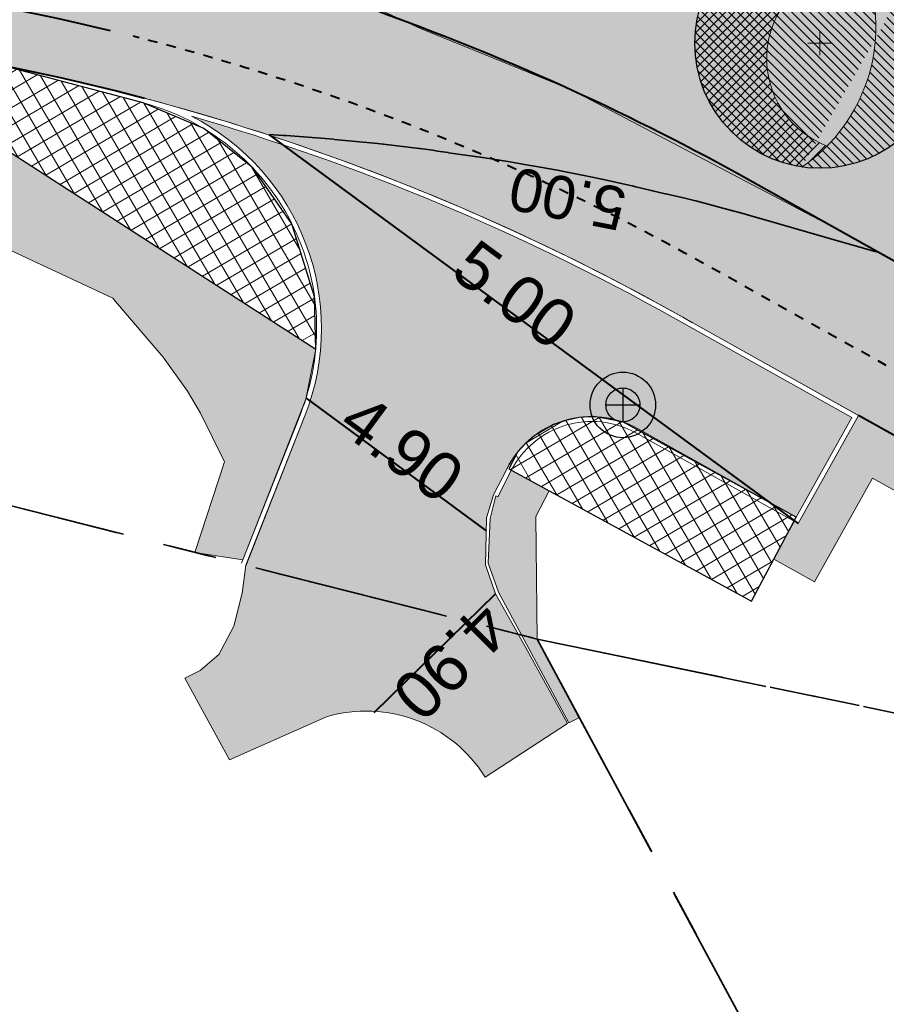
# Model space of a CAD drawing. Header units: metres. Extents: x 538891 to 1080079, y 6588829 to 13178720.
# Tile 501 of 656: x 539752 to 539770, y 6589321 to 6589342. Entities that reach past the tile are written whole.
import ezdxf

# ---------------------------------------------------------------- set-up
doc = ezdxf.new("R2010")
doc.units = ezdxf.units.M
doc.header["$LTSCALE"] = 0.4
doc.linetypes.add('#16_019061_PP_TL_liiklusskeem$0$VIA31', pattern=[1, 0.5, -0.5])
doc.linetypes.add('KATASTRIPIIR', pattern=[17.5, 10, -2.5, 2.500000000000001, -2.500000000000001])
doc.layers.add('GEO', color=7, linetype='Continuous')
doc.layers.add('KOLDE PST', color=7, linetype='Continuous')
doc.styles.add('Swis721 Lt BT', font='swissl.ttf')

# ---------------------------------------------------------------- blocks, each defined once
blk = doc.blocks.new('#9_019061_PP_TL (2D)')
at = {"linetype": 'Continuous', "lineweight": 0, "true_color": 0xffdf7f}
h = blk.add_hatch(color=41, dxfattribs=at)
edge = h.paths.add_edge_path()
edge.add_line((540093.1978481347, 6589254.743324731), (540093.146, 6589254.465))
edge.add_line((540093.146, 6589254.465), (540094.3853489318, 6589252.136326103))
edge.add_line((540094.3853489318, 6589252.136326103), (540094.986, 6589252.456))
edge.add_line((540094.986, 6589252.456), (540103.6059195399, 6589257.074582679))
edge.add_arc((540150.834169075, 6589168.929855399), 100.0000025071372, 116.44621425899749, 118.18255976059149, ccw=False)
edge.add_arc((540095.9215872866, 6589279.326861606), 23.29999999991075, 296.4462142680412, 299.24814112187)
edge.add_line((540107.3058026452, 6589258.997335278), (540112.4282403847, 6589261.865819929))
edge.add_arc((540122.2000990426, 6589244.415582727), 20.00000000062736, 105.1498865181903, 119.2481410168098, ccw=False)
edge.add_arc((540113.5234440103, 6589276.461731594), 13.19999999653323, 285.1498865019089, 311.7372745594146)
edge.add_line((540122.3108945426, 6589266.611822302), (540125.4900468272, 6589269.448055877))
edge.add_arc((540132.1472063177, 6589261.986003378), 9.999999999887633, 119.87563034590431, 131.7372745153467, ccw=False)
edge.add_line((540127.1660165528, 6589270.657090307), (540132.8249590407, 6589273.907924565))
edge.add_line((540132.8249590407, 6589273.907924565), (540146.319758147, 6589281.701715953))
edge.add_arc((540147.3200050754, 6589279.969807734), 1.999999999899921, 28.428544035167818, 120.0081686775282, ccw=False)
edge.add_line((540149.0788281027, 6589280.921932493), (540157.6423817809, 6589285.608110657))
edge.add_line((540157.6423817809, 6589285.608110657), (540157.7559090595, 6589285.670560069))
edge.add_line((540157.7559090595, 6589285.670560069), (540156.315, 6589288.29))
edge.add_line((540156.315, 6589288.29), (540156.1928396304, 6589288.20295493))
edge.add_line((540156.1928396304, 6589288.20295493), (540155.2166624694, 6589289.572936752))
edge.add_arc((540152.0812130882, 6589287.338780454), 3.849999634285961, 35.47167339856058, 120.0081736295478)
edge.add_line((540150.1557376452, 6589290.672703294), (540146.7880922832, 6589288.727752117))
edge.add_arc((540143.9973105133, 6589287.55258505), 3.028115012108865, -59.781962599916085, 22.8354164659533, ccw=False)
edge.add_line((540145.5213365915, 6589284.935941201), (540131.2277688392, 6589276.680828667))
edge.add_line((540131.2277688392, 6589276.680828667), (540125.1700361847, 6589273.199508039))
edge.add_arc((540132.9624128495, 6589260.971070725), 14.500200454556, 122.5066748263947, 131.4711661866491)
edge.add_line((540123.359755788, 6589271.835912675), (540120.1806034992, 6589268.999679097))
edge.add_arc((540113.5234440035, 6589276.461731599), 10.00000000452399, 285.1532856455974, 311.7372745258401, ccw=False)
edge.add_arc((540122.2020001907, 6589244.416097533), 23.19999999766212, 105.1532856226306, 119.2515382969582)
edge.add_line((540110.8654439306, 6589264.657700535), (540105.5631319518, 6589261.689038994))
edge.add_arc((540097.3547711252, 6589276.347235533), 16.79999741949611, 259.4475243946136, 299.2481442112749, ccw=False)
edge.add_line((540094.2780870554, 6589259.831366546), (540081.8364144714, 6589262.146484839))
edge.add_line((540081.8364144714, 6589262.146484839), (540052.5990385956, 6589269.509689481))
edge.add_arc((540053.5759037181, 6589273.38857135), 3.999998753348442, 182.0300320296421, 255.8644724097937, ccw=False)
edge.add_line((540049.5784153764, 6589273.246878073), (540048.6421167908, 6589273.47981982))
edge.add_line((540048.6421167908, 6589273.47981982), (540045.8175890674, 6589274.18253414))
edge.add_line((540045.8175890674, 6589274.18253414), (540045.3008038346, 6589274.31110515))
edge.add_arc((540042.4250705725, 6589275.165598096), 2.999999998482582, 255.8644589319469, 343.4512541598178, ccw=False)
edge.add_line((540041.6924208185, 6589272.256435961), (540018.8726568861, 6589277.988506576))
edge.add_arc((539971.0356544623, 6589087.090992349), 196.7999993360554, 75.931946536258, 79.22948156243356)
edge.add_line((540007.8128223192, 6589280.424071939), (540002.0095884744, 6589281.522610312))
edge.add_line((540002.0095884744, 6589281.522610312), (539997.5083307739, 6589282.378870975))
edge.add_arc((540016.8261046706, 6589383.72755512), 103.1733113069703, 256.3749796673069, 259.2084670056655, ccw=False)
edge.add_line((539992.5219253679, 6589283.457723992), (539978.8204607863, 6589286.891173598))
edge.add_line((539978.8204607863, 6589286.891173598), (539967.7381795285, 6589289.668282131))
edge.add_arc((539845.423242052, 6588801.560409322), 503.1999994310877, 75.93194653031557, 78.32380173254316)
edge.add_line((539947.2611047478, 6589294.347674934), (539874.8046918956, 6589309.321288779))
edge.add_arc((539935.5188388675, 6589603.11337881), 299.9999996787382, 251.5059453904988, 258.32380175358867, ccw=False)
edge.add_line((539840.3569638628, 6589318.606406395), (539826.6230317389, 6589323.200131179))
edge.add_line((539826.6230317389, 6589323.200131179), (539808.2266117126, 6589329.353364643))
edge.add_arc((539791.8904898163, 6589280.513000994), 51.5000000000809, 71.50594538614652, 90.80280647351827)
edge.add_line((539791.16891519, 6589332.007945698), (539784.033388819, 6589331.907958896))
edge.add_arc((539783.7741823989, 6589350.406142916), 18.50000000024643, 240.81113341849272, 270.80280648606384, ccw=False)
edge.add_line((539774.7519168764, 6589334.255331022), (539767.5996946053, 6589338.250749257))
edge.add_arc((539742.4836581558, 6589293.290381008), 51.50000000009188, 60.81113342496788, 86.64022575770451)
edge.add_line((539745.501842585, 6589344.701863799), (539744.0544562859, 6589344.786834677))
edge.add_arc((539759.0023569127, 6589597.263033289), 252.9183081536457, 256.8586961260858, 266.6117478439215, ccw=False)
edge.add_arc((539764.853003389, 6589615.75906929), 272.2642298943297, 253.0709250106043, 256.5446531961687, ccw=False)
edge.add_line((539685.5730097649, 6589355.293153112), (539684.5532260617, 6589352.258749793))
edge.add_arc((539759.8512220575, 6589598.28517938), 257.2912595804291, 252.982927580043, 256.6528358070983)
edge.add_arc((539758.7736295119, 6589595.019502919), 253.8651996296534, 256.7193256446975, 266.6337127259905)
edge.add_line((539743.8669186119, 6589341.592334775), (539745.3143049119, 6589341.507363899))
edge.add_arc((539742.4836581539, 6589293.290381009), 48.30000000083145, 60.811133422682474, 86.64022575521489, ccw=False)
edge.add_line((539766.0390865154, 6589335.457095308), (539773.1913087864, 6589331.461677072))
edge.add_arc((539783.7741823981, 6589350.406142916), 21.7000000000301, 240.8111334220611, 270.8028064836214)
edge.add_line((539784.078224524, 6589328.708273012), (539791.2137508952, 6589328.808259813))
edge.add_arc((539791.8904898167, 6589280.513000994), 48.3000000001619, 71.50594538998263, 90.80280647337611, ccw=False)
edge.add_line((539807.2115517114, 6589326.318623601), (539825.6079717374, 6589320.165390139))
edge.add_line((539825.6079717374, 6589320.165390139), (539839.3419038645, 6589315.571665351))
edge.add_arc((539935.5188389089, 6589603.113378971), 303.199999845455, 251.5059453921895, 258.3238017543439)
edge.add_line((539874.1570743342, 6589306.18750648), (539946.6134871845, 6589291.213892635))
edge.add_arc((539798.6152191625, 6588593.75043412), 712.992821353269, 75.34255523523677, 78.01982117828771, ccw=False)
edge.add_line((539979.0305354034, 6589283.539588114), (539984.2978633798, 6589282.21964855))
edge.add_line((539984.2978633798, 6589282.21964855), (539986.2420131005, 6589281.732464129))
edge.add_line((539986.2420131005, 6589281.732464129), (539991.7600409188, 6589280.349701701))
edge.add_arc((540017.0775393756, 6589385.404899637), 108.0628073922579, 256.4505182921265, 259.195893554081)
edge.add_line((539996.8209807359, 6589279.257633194), (540001.3222383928, 6589278.401372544))
edge.add_line((540001.3222383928, 6589278.401372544), (540007.1755068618, 6589277.287870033))
edge.add_line((540007.1755068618, 6589277.287870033), (540012.1499633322, 6589276.272270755))
edge.add_arc((539969.6586743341, 6589080.838163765), 199.9999995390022, 75.93194654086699, 77.73365481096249, ccw=False)
edge.add_line((540018.2735142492, 6589274.839702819), (540029.9987836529, 6589271.901467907))
edge.add_line((540029.9987836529, 6589271.901467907), (540081.0935137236, 6589259.033659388))
edge.add_line((540081.0935137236, 6589259.033659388), (540086.8792785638, 6589257.955204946))
edge.add_line((540086.8792785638, 6589257.955204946), (540091.5981096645, 6589257.075741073))
edge.add_arc((540091.2316730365, 6589255.109596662), 1.999999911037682, -10.552474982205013, 79.44272560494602, ccw=False)
at = {"linetype": 'Continuous', "lineweight": 0, "true_color": 0xadadad}
h = blk.add_hatch(color=253, dxfattribs=at)
edge = h.paths.add_edge_path()
edge.add_arc((539742.4836581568, 6589293.290381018), 48.19999999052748, 60.81113342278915, 73.876125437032)
edge.add_arc((539753.5997392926, 6589335.139242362), 4.999999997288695, -21.506578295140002, 63.002209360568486, ccw=False)
edge.add_line((539758.251616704, 6589333.306202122), (539757.0149729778, 6589330.167855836))
edge.add_line((539757.0149729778, 6589330.167855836), (539756.933, 6589329.584))
edge.add_line((539756.933, 6589329.584), (539756.761, 6589328.892))
edge.add_line((539756.761, 6589328.892), (539756.442, 6589328.298))
edge.add_line((539756.442, 6589328.298), (539756.055, 6589327.959))
edge.add_line((539756.055, 6589327.959), (539755.7343580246, 6589327.800168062))
edge.add_line((539755.7343580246, 6589327.800168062), (539756.668, 6589326.085))
edge.add_line((539756.668, 6589326.085), (539758.703, 6589326.987))
edge.add_arc((539759.5413232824, 6589324.168003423), 2.941007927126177, 31.942582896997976, 106.5616132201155, ccw=False)
edge.add_line((539762.037, 6589325.724), (539763.7684088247, 6589326.844588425))
edge.add_line((539763.7684088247, 6589326.844588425), (539762.877, 6589328.462))
edge.add_line((539762.877, 6589328.462), (539762.259, 6589329.569))
edge.add_line((539762.259, 6589329.569), (539762.046, 6589330.178))
edge.add_line((539762.046, 6589330.178), (539762.069, 6589331.162))
edge.add_line((539762.069, 6589331.162), (539762.213, 6589331.648))
edge.add_line((539762.213, 6589331.648), (539762.497945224, 6589332.201988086))
edge.add_arc((539764.2725100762, 6589331.30032522), 1.990496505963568, 60.52727986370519, 153.0647104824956, ccw=False)
edge.add_line((539765.2518524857, 6589333.033231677), (539768.5720674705, 6589331.178472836))
edge.add_line((539768.5720674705, 6589331.178472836), (539769.742523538, 6589333.273713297))
edge.add_line((539769.742523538, 6589333.273713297), (539765.9903175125, 6589335.369793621))
at = {"color": 5, "linetype": 'Continuous', "lineweight": 40, "true_color": 0x0000ff}
for p, q in [((539757.5054547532, 6589339.206764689), (539768.6106001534, 6589331.042402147)), ((539758.2760276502, 6589333.675573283), (539762.0626813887, 6589330.891673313)), ((539759.709, 6589327.081), (539762.259, 6589329.569))]:
    blk.add_line(p, q, dxfattribs=at)
at = {"color": 41, "linetype": 'Continuous', "lineweight": 9, "true_color": 0xffdf7f, "flags": 128}
for points in [[(540041.6924208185, 6589272.256435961), (540018.8726569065, 6589277.98850657, 0.01438920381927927), (540007.8128223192, 6589280.424071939), (540002.0095884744, 6589281.522610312), (539997.5083307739, 6589282.378870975, -0.01236405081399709), (539992.5219253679, 6589283.457723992), (539978.8204607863, 6589286.891173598), (539967.7381795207, 6589289.668282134, 0.01043681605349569), (539947.2611047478, 6589294.347674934), (539874.8046918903, 6589309.32128878, -0.02975728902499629), (539840.3569638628, 6589318.606406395), (539826.6230317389, 6589323.200131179), (539808.2266117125, 6589329.353364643, 0.08439797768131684), (539791.16891519, 6589332.007945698), (539784.0333888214, 6589331.907958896, -0.1316155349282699), (539774.7519168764, 6589334.255331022), (539767.5996946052, 6589338.250749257, 0.1131802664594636), (539745.501842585, 6589344.701863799)], [(539745.3143049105, 6589341.507363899, -0.1131802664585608), (539766.0390865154, 6589335.457095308), (539773.1913087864, 6589331.461677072, 0.1316155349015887), (539784.078224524, 6589328.708273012), (539791.2137508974, 6589328.808259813, -0.08439797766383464), (539807.2115517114, 6589326.318623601), (539825.6079717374, 6589320.165390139), (539839.3419038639, 6589315.571665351, 0.0297572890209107), (539874.1570743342, 6589306.18750648), (539946.6134871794, 6589291.213892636, -0.01168230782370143), (539979.0305354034, 6589283.539588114), (539984.2978633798, 6589282.21964855), (539986.2420131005, 6589281.732464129), (539991.7600409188, 6589280.349701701, 0.01197953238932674), (539996.8209807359, 6589279.257633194), (540001.3222383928, 6589278.401372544), (540007.1755068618, 6589277.287870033), (540012.149963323, 6589276.272270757, -0.007861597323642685), (540018.2735142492, 6589274.839702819), (540029.9987836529, 6589271.901467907)]]:
    blk.add_lwpolyline(points, format="xyb", dxfattribs=at)
at = {"color": 5, "linetype": 'Continuous', "lineweight": 40, "true_color": 0x0000ff, "flags": 128}
for points in [[(539700.3118736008, 6589347.98265818, 0.04354741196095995), (539743.8669186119, 6589341.592334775), (539745.3143049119, 6589341.507363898, -0.05028977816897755), (539754.8833244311, 6589339.97162217)], [(539759.0553249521, 6589345.526124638), (539758.6999872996, 6589344.097861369, 0.3845224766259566), (539759.9620510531, 6589341.73370647, -0.0408170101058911), (539767.5996946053, 6589338.250749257), (539774.7519168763, 6589334.255331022, 0.1316155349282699), (539784.033388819, 6589331.907958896), (539791.168915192, 6589332.007945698, -0.08439797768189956), (539808.2266117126, 6589329.353364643), (539826.472487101, 6589323.25048534)], [(539826.0879131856, 6589320.004859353), (539807.2115517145, 6589326.3186236, 0.08439797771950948), (539791.2137508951, 6589328.808259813), (539784.0782245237, 6589328.708273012, -0.1316155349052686), (539773.1913087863, 6589331.461677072), (539769.8785942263, 6589333.312245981)]]:
    blk.add_lwpolyline(points, format="xyb", dxfattribs=at)
at = {"color": 144, "linetype": 'Continuous', "lineweight": 9, "true_color": 0x007299, "flags": 128}
for points in [[(539769.8785942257, 6589333.312245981), (539766.0390865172, 6589335.457095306, 0.06253456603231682), (539754.8833244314, 6589339.97162217)], [(539756.9239624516, 6589330.209660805), (539758.1585791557, 6589333.342862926, 0.4485323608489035), (539754.8576622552, 6589339.87502422)], [(539769.7425235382, 6589333.273713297), (539765.9903175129, 6589335.369793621, 0.05706861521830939), (539755.8695199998, 6589339.594362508)], [(539757.017, 6589330.173), (539758.251616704, 6589333.306202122, 0.3864133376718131), (539755.8695199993, 6589339.594362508)], [(539769.7425235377, 6589333.273713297), (539768.5720674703, 6589331.178472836), (539765.2518524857, 6589333.033231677, 0.4243191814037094), (539762.497945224, 6589332.201988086), (539762.213, 6589331.648)], [(539762.3019263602, 6589331.602260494), (539762.5868715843, 6589332.156248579, -0.4243191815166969), (539765.2030834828, 6589332.945929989), (539768.6106001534, 6589331.042402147), (539769.8785942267, 6589333.312245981)]]:
    blk.add_lwpolyline(points, format="xyb", dxfattribs=at)
at = {"color": 251, "linetype": 'Continuous', "lineweight": 9, "true_color": 0x5b5b5b, "flags": 128}
blk.add_lwpolyline([(539765.9903175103, 6589335.369793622, 0.05706861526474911), (539755.8695199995, 6589339.594362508, -0.3864133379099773), (539758.251616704, 6589333.306202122), (539757.0149729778, 6589330.167855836), (539756.933, 6589329.584), (539756.761, 6589328.892), (539756.442, 6589328.298), (539756.055, 6589327.959), (539755.7343580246, 6589327.800168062), (539756.668, 6589326.085), (539758.703, 6589326.987, -0.3376014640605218), (539762.037, 6589325.724), (539763.7684088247, 6589326.844588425), (539762.877, 6589328.462), (539762.259, 6589329.569), (539762.046, 6589330.178), (539762.069, 6589331.162), (539762.213, 6589331.648), (539762.497945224, 6589332.201988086, -0.4272450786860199), (539765.2518524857, 6589333.033231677), (539768.5720674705, 6589331.178472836), (539769.742523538, 6589333.273713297)], format="xyb", close=True, dxfattribs=at)
at = {"color": 5, "linetype": 'Continuous', "lineweight": 35, "true_color": 0x0000ff, "flags": 128}
blk.add_lwpolyline([(539770.2491056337, 6589336.747809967), (539770.1904975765, 6589336.764676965), (539770.186195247, 6589336.765915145), (539770.1800567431, 6589336.767681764), (539770.180024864, 6589336.767690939), (539769.2707533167, 6589337.029373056), (539769.1989339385, 6589337.05004218), (539769.1932510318, 6589337.051677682), (539769.109643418, 6589337.075739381), (539769.1035580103, 6589337.077490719), (539769.1029875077, 6589337.077654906), (539768.20644532, 6589337.335673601), (539768.2056489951, 6589337.335902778), (539768.2056212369, 6589337.335910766), (539767.5448474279, 6589337.526076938), (539767.3772221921, 6589337.574318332), (539767.3731331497, 6589337.57549513), (539767.3729560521, 6589337.57554084), (539767.2713658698, 6589337.601762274), (539767.2421017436, 6589337.609315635), (539767.2414648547, 6589337.609480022), (539767.2360492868, 6589337.61087649), (539767.235932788, 6589337.610906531), (539767.2358967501, 6589337.610916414), (539767.2358959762, 6589337.610916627), (539767.2163442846, 6589337.616278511), (539767.2148245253, 6589337.616679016), (539766.4604133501, 6589337.815490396), (539766.4273643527, 6589337.823616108), (539766.4265886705, 6589337.823806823), (539766.1758522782, 6589337.885455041), (539766.1701886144, 6589337.886847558), (539765.8315809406, 6589337.963178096), (539765.8247447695, 6589337.964719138), (539765.8225252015, 6589337.965252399), (539765.2016305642, 6589338.114424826), (539765.1234842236, 6589338.133199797), (539765.1210614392, 6589338.133732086), (539765.1210352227, 6589338.133737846), (539764.5230503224, 6589338.265116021), (539764.4860785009, 6589338.272598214), (539764.4856409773, 6589338.272686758), (539764.0812628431, 6589338.354523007), (539764.0767833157, 6589338.355429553), (539764.0751672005, 6589338.355749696), (539763.6589369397, 6589338.438202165), (539763.5556483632, 6589338.458662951), (539763.0339625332, 6589338.553041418), (539763.0306339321, 6589338.553643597), (539763.027035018, 6589338.554279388), (539763.0270136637, 6589338.554283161), (539762.5896930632, 6589338.631541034), (539762.5588978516, 6589338.636456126), (539762.5587052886, 6589338.63648686), (539761.9887357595, 6589338.727457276), (539761.985579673, 6589338.727961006), (539761.2707805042, 6589338.827892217), (539761.267721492, 6589338.828319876), (539761.2626927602, 6589338.829095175), (539761.262673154, 6589338.829098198), (539761.0367896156, 6589338.863923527), (539760.9421594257, 6589338.878513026), (539760.9372907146, 6589338.879166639), (539760.6638726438, 6589338.915872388), (539760.6494596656, 6589338.917564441), (539760.6494161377, 6589338.917569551), (539759.9026369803, 6589339.005239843), (539759.9009070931, 6589339.005442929), (539759.8981389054, 6589339.00575636), (539759.898132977, 6589339.005757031), (539759.7794430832, 6589339.01919582), (539759.7048691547, 6589339.027639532), (539758.870218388, 6589339.108147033), (539758.8693078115, 6589339.108234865), (539758.8623583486, 6589339.108905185), (539757.8627031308, 6589339.185821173), (539757.8624218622, 6589339.185842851), (539757.858814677, 6589339.186171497), (539757.8270152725, 6589339.189068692), (539757.8236615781, 6589339.189308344), (539757.809725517, 6589339.190304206), (539757.7967872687, 6589339.191228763), (539757.5039163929, 6589339.207279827)], dxfattribs=at)
at = {"color": 251, "linetype": 'Continuous', "lineweight": 9, "true_color": 0x5b5b5b, "flags": 128}
blk.add_lwpolyline([(539766.396016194, 6589335.257705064, 0.03862035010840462), (539759.6076219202, 6589338.452974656)], format="xyb", dxfattribs=at)
at = {"color": 5, "true_color": 0x0000ff, "attachment_point": 8, "style": 'Swis721 Lt BT'}
for s, insert, char_height, rotation, line_spacing_factor in [('5.00', (539763.857202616, 6589338.312275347), 0.9000000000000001, 168.79514426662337, 1.004016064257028), ('5.00', (539762.3596755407, 6589335.438015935), 0.9999999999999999, 323.5873773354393, 0.25), ('4.90', (539759.990337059, 6589332.21524769), 0.9999999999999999, 323.5873773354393, 0.25), ('4.90', (539760.9642075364, 6589328.50996555), 1, 224.95771930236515, 0.25)]:
    blk.add_mtext(s, dxfattribs=dict(at, insert=insert, char_height=char_height, rotation=rotation, line_spacing_factor=line_spacing_factor))
blk = doc.blocks.new('KOLDE PST TL')
at = {"color": 7}
blk.add_blockref('#9_019061_PP_TL (2D)', (0, 0), dxfattribs=at)
blk = doc.blocks.new('#13_Kolde pst HP -xref$0$puu 26')
at = {"linetype": 'Continuous', "lineweight": 5, "true_color": 0x5ec967}
h = blk.add_hatch(dxfattribs=at)
h.set_pattern_fill('#13_ANSI31', color=93, style=0, pattern_type=2)
h.set_pattern_definition([(135, (-218818.7906777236, -2639434.544310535), (-0.0942926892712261, -0.09429268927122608), [])])
edge = h.paths.add_edge_path()
edge.add_arc((547044.5836899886, 6598586.706567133), 3.570267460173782, -55.61859943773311, 39.17386661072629, ccw=False)
edge.add_line((547046.5998168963, 6598583.760036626), (547048.2952174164, 6598586.710216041))
edge.add_arc((547046.9766945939, 6598587.467941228), 1.520739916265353, 330.1149936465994, 450.0000107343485)
edge.add_arc((547046.976694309, 6598586.360776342), 2.627904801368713, 90, 180.0000000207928)
edge.add_arc((547046.976694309, 6598586.360776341), 2.627904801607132, 179.9999999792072, 270)
edge.add_arc((547046.976694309, 6598586.360776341), 2.627904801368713, 270, 360.0000000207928)
edge.add_line((547049.6045991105, 6598586.360776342), (547047.3514780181, 6598588.961818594))
at = {"linetype": 'Continuous', "lineweight": 5, "true_color": 0x00cc66}
h = blk.add_hatch(dxfattribs=at)
h.set_pattern_fill('#13_ANSI31_1', color=112, style=0, pattern_type=2)
h.set_pattern_definition([(45, (-218818.7906777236, -2639434.544310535), (-0.09429268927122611, 0.09429268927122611), [])])
edge = h.paths.add_edge_path()
edge.add_arc((547044.5836938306, 6598586.706569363), 3.570263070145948, 21.24914770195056, 39.17387791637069)
edge.add_arc((547046.9766943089, 6598586.360776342), 2.627904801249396, 81.8006951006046, 180.0000000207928)
edge.add_arc((547046.9766942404, 6598586.360776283), 2.627904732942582, 179.9999987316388, 261.754573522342)
edge.add_arc((547044.5836899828, 6598586.70656713), 3.570267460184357, 304.3814007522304, 315.4138937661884)
edge.add_arc((547047.8255859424, 6598586.037062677), 1.965322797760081, 168.331521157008, 249.1605476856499, ccw=False)
edge.add_arc((547047.8255861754, 6598586.037062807), 1.965323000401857, 87.50250971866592, 168.331526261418, ccw=False)
at = {"color": 114, "linetype": 'Continuous', "lineweight": 5, "true_color": 0x00994c}
for p, q in [((547046.976694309, 6598586.106909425), (547046.976694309, 6598586.614643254)), ((547046.7228273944, 6598586.360776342), (547047.2305612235, 6598586.360776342))]:
    blk.add_line(p, q, dxfattribs=at)
at = {"color": 13, "linetype": 'Continuous', "lineweight": 30, "true_color": 0xd8524f, "flags": 128}
blk.add_lwpolyline([(547049.6045991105, 6598586.360776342), (547049.5919450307, 6598586.103196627), (547049.5541046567, 6598585.848097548), (547049.4914424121, 6598585.597935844), (547049.4045617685, 6598585.355120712), (547049.2942994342, 6598585.121990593), (547049.1617172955, 6598584.900790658), (547049.0080921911, 6598584.693651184), (547048.8349036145, 6598584.502567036), (547048.6438194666, 6598584.329378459), (547048.436679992, 6598584.175753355), (547048.2154800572, 6598584.043171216), (547047.9823499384, 6598583.932908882), (547047.7395348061, 6598583.846028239), (547047.489373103, 6598583.783365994), (547047.2342740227, 6598583.74552562), (547046.976694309, 6598583.73287154), (547046.7191145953, 6598583.74552562), (547046.4640155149, 6598583.783365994), (547046.2138538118, 6598583.846028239), (547045.9710386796, 6598583.932908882), (547045.7379085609, 6598584.043171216), (547045.5167086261, 6598584.175753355), (547045.3095691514, 6598584.329378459), (547045.1184850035, 6598584.502567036), (547044.9452964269, 6598584.693651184), (547044.7916713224, 6598584.900790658), (547044.6590891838, 6598585.121990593), (547044.5488268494, 6598585.355120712), (547044.4619462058, 6598585.597935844), (547044.3992839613, 6598585.848097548), (547044.3614435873, 6598586.103196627), (547044.3487895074, 6598586.360776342), (547044.3614435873, 6598586.618356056), (547044.3992839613, 6598586.873455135), (547044.4619462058, 6598587.123616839), (547044.5488268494, 6598587.36643197), (547044.6590891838, 6598587.59956209), (547044.7916713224, 6598587.820762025), (547044.9452964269, 6598588.027901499), (547045.1184850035, 6598588.218985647), (547045.3095691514, 6598588.392174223), (547045.5167086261, 6598588.545799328), (547045.7379085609, 6598588.678381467), (547045.9710386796, 6598588.788643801), (547046.2138538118, 6598588.875524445), (547046.4640155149, 6598588.938186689), (547046.7191145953, 6598588.976027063), (547046.976694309, 6598588.988681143), (547047.2342740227, 6598588.976027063), (547047.489373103, 6598588.938186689), (547047.7395348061, 6598588.875524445), (547047.9823499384, 6598588.788643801), (547048.2154800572, 6598588.678381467), (547048.436679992, 6598588.545799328), (547048.6438194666, 6598588.392174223), (547048.8349036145, 6598588.218985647), (547049.0080921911, 6598588.027901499), (547049.1617172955, 6598587.820762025), (547049.2942994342, 6598587.59956209), (547049.4045617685, 6598587.36643197), (547049.4914424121, 6598587.123616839), (547049.5541046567, 6598586.873455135), (547049.5919450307, 6598586.618356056)], close=True, dxfattribs=at)
at = {"color": 112, "linetype": 'Continuous', "lineweight": 5, "true_color": 0x00cc66, "flags": 128}
for points in [[(547046.5998168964, 6598583.760036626, 0.2098046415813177), (547048.1172568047, 6598586.195964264, 0.2098046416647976), (547047.3514780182, 6598588.961818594)], [(547047.9112263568, 6598588.000519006, 0.3680721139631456), (547045.9008780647, 6598586.434546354, 0.3680721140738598), (547047.1264212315, 6598584.20030945)]]:
    blk.add_lwpolyline(points, format="xyb", dxfattribs=at)
blk = doc.blocks.new('#13_KOLDE TAIM (2D)')
at = {"linetype": 'Continuous', "lineweight": 0, "true_color": 0xc4f877}
h = blk.add_hatch(color=71, dxfattribs=at)
edge = h.paths.add_edge_path()
edge.add_line((539748.3369793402, 6589341.234396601), (539743.8669186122, 6589341.592334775))
edge.add_arc((539758.7058369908, 6589594.357139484), 253.1999999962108, 256.66619576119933, 266.64022575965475, ccw=False)
edge.add_line((539700.3118735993, 6589347.982658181), (539699.7112523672, 6589345.452983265))
edge.add_line((539699.7112523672, 6589345.452983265), (539699.6129728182, 6589345.469991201))
edge.add_line((539699.6129728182, 6589345.469991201), (539699.4428624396, 6589344.740698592))
edge.add_line((539699.4428624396, 6589344.740698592), (539701.739325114, 6589344.159410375))
edge.add_line((539701.739325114, 6589344.159410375), (539706.7698330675, 6589345.519257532))
edge.add_arc((539758.705824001, 6589594.35705294), 254.1999126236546, 258.2107962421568, 264.7161260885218)
edge.add_line((539735.2964692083, 6589341.237322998), (539743.729, 6589339.323))
edge.add_line((539743.729, 6589339.323), (539749.823, 6589337.823))
edge.add_line((539749.823, 6589337.823), (539754.2168358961, 6589335.773325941))
edge.add_line((539754.2168358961, 6589335.773325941), (539754.278, 6589335.704))
edge.add_line((539754.278, 6589335.704), (539755.279, 6589334.536))
edge.add_line((539755.279, 6589334.536), (539755.785, 6589333.822))
edge.add_line((539755.785, 6589333.822), (539756.061, 6589333.358))
edge.add_line((539756.061, 6589333.358), (539756.567, 6589332.343))
edge.add_line((539756.567, 6589332.343), (539755.9402597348, 6589330.439890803))
edge.add_line((539755.9402597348, 6589330.439890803), (539756.9515018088, 6589330.279550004))
edge.add_line((539756.9515018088, 6589330.279550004), (539758.2705441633, 6589333.658167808))
edge.add_line((539758.2705441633, 6589333.658167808), (539758.480701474, 6589334.707723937))
edge.add_line((539758.480701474, 6589334.707723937), (539748.3369793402, 6589341.234396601))
blk.add_hatch(color=71, dxfattribs=at).paths.add_polyline_path([(539758.643783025, 6589343.506239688), (539758.9426452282, 6589345.073213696), (539759.0564836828, 6589345.525836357), (539822.0052794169, 6589329.864803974), (539823.338417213, 6589329.38091504), (539824.578193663, 6589328.537156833), (539825.7993133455, 6589327.019049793), (539826.4282483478, 6589325.320899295), (539826.544041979, 6589324.155096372), (539826.472487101, 6589323.25048534), (539807.2813178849, 6589329.659439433), (539802.2974979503, 6589330.950528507), (539798.7196925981, 6589331.55819655), (539794.246538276, 6589331.959079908), (539790.1431939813, 6589331.993572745), (539786.2986080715, 6589331.939700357), (539783.6003256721, 6589331.906959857), (539780.7660696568, 6589332.15234173), (539777.6010488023, 6589332.9664634), (539774.3291201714, 6589334.491516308), (539769.6302703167, 6589337.11641661), (539763.8519547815, 6589340.14810075), (539760.6795673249, 6589341.436381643), (539759.4750549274, 6589341.989890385), (539758.8764838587, 6589342.673137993)])
at = {"linetype": 'Continuous', "lineweight": 5, "true_color": 0xcc9900}
h = blk.add_hatch(dxfattribs=at)
h.set_pattern_fill('#13_ANSI37-11', color=42, style=0, pattern_type=2)
h.set_pattern_definition([(30.36970297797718, (539753.4088404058, 6589337.97106027), (-0.1605208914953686, 0.2739330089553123), []), (120.3697029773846, (539753.4088404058, 6589337.97106027), (-0.2739330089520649, -0.1605208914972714), [])])
h.paths.add_polyline_path([(539754.8576622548, 6589339.87502422), (539751.7287103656, 6589340.697332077), (539748.3369793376, 6589341.234396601), (539758.480701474, 6589334.707723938), (539758.4543955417, 6589335.80430822), (539757.978397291, 6589337.338640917), (539757.1580982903, 6589338.507933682), (539756.128540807, 6589339.336284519)])
h = blk.add_hatch(dxfattribs=at)
h.set_pattern_fill('#13_ANSI37-11', color=42, style=0, pattern_type=2)
h.set_pattern_definition([(30.36970297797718, (539765.5544380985, 6589331.352109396), (-0.1605208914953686, 0.2739330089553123), []), (120.3697029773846, (539765.5544380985, 6589331.352109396), (-0.2739330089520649, -0.1605208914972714), [])])
h.paths.add_polyline_path([(539764.3227077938, 6589333.290188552), (539764.0150237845, 6589333.270035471), (539763.7335871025, 6589333.205060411), (539763.4737580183, 6589333.12352871), (539763.062152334, 6589332.876357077), (539762.8915405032, 6589332.730099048), (539762.7210059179, 6589332.544386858), (539762.5368087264, 6589332.195435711), (539767.630205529, 6589329.414030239), (539768.5720674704, 6589331.178472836), (539764.9308894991, 6589333.178360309)])
at = {"linetype": 'Continuous', "lineweight": 0, "true_color": 0xc4f877}
h = blk.add_hatch(color=71, dxfattribs=at)
edge = h.paths.add_edge_path()
edge.add_line((539768.1010716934, 6589330.296130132), (539768.9573943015, 6589329.817765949))
edge.add_line((539768.9573943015, 6589329.817765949), (539770.1766193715, 6589332.000308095))
edge.add_line((539770.1766193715, 6589332.000308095), (539772.7036187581, 6589330.588660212))
edge.add_arc((539783.7741823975, 6589350.406142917), 22.70000000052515, 240.8111334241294, 270.802806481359)
edge.add_line((539784.0922356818, 6589327.708371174), (539791.2277620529, 6589327.808357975))
edge.add_arc((539791.8904897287, 6589280.512993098), 47.30000789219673, 88.12774133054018, 90.8028062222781, ccw=False)
edge.add_line((539793.4358407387, 6589327.787749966), (539820.0705718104, 6589319.912857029))
edge.add_line((539820.0705718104, 6589319.912857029), (539819.8804949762, 6589318.934082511))
edge.add_line((539819.8804949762, 6589318.934082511), (539821.995, 6589318.591))
edge.add_line((539821.995, 6589318.591), (539822.313, 6589318.294))
edge.add_line((539822.313, 6589318.294), (539822.399, 6589317.822))
edge.add_line((539822.399, 6589317.822), (539822.369, 6589317.046))
edge.add_line((539822.369, 6589317.046), (539822.2360687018, 6589316.629612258))
edge.add_line((539822.2360687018, 6589316.629612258), (539824.6651698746, 6589316.091923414))
edge.add_line((539824.6651698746, 6589316.091923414), (539824.917, 6589316.349))
edge.add_line((539824.917, 6589316.349), (539825.279, 6589317.025))
edge.add_line((539825.279, 6589317.025), (539825.745, 6589318.53))
edge.add_line((539825.745, 6589318.53), (539825.9672932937, 6589320.045204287))
edge.add_line((539825.9672932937, 6589320.045204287), (539807.2115517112, 6589326.3186236))
edge.add_arc((539791.8904898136, 6589280.513000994), 48.30000000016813, 71.50594538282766, 90.80280647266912)
edge.add_line((539791.2137508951, 6589328.808259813), (539784.0782245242, 6589328.708273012))
edge.add_arc((539783.7741823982, 6589350.406142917), 21.70000000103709, 240.8111334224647, 270.8028064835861, ccw=False)
edge.add_line((539773.1913087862, 6589331.461677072), (539769.8785942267, 6589333.312245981))
edge.add_line((539769.8785942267, 6589333.312245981), (539768.6106001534, 6589331.042402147))
edge.add_line((539768.6106001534, 6589331.042402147), (539768.5249678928, 6589331.090238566))
edge.add_line((539768.5249678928, 6589331.090238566), (539768.1010716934, 6589330.296130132))
h = blk.add_hatch(color=71, dxfattribs=at)
edge = h.paths.add_edge_path()
edge.add_arc((539764.2763710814, 6589331.287250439), 1.899885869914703, 152.467174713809, 152.7808663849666)
edge.add_line((539762.5868715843, 6589332.156248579), (539762.3019263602, 6589331.602260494))
edge.add_line((539762.3019263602, 6589331.602260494), (539762.2633123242, 6589331.624625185))
edge.add_line((539762.2633123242, 6589331.624625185), (539762.142, 6589331.152))
edge.add_line((539762.142, 6589331.152), (539762.103, 6589330.212))
edge.add_line((539762.103, 6589330.212), (539762.316, 6589329.604))
edge.add_line((539762.316, 6589329.604), (539763.7975984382, 6589326.86348029))
edge.add_line((539763.7975984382, 6589326.86348029), (539764.0084102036, 6589326.967558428))
edge.add_line((539764.0084102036, 6589326.967558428), (539763.1300000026, 6589328.620000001))
edge.add_line((539763.1300000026, 6589328.620000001), (539763.1022636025, 6589331.190604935))
edge.add_line((539763.1022636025, 6589331.190604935), (539763.3817699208, 6589331.734018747))
edge.add_line((539763.3817699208, 6589331.734018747), (539762.5916546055, 6589332.165485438))
at = {"color": 71, "linetype": 'Continuous', "lineweight": 5, "true_color": 0xc4f877, "flags": 128}
for points in [[(539748.3369793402, 6589341.234396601), (539743.8669186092, 6589341.592334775, -0.0435474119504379), (539700.3118735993, 6589347.982658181), (539699.7112523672, 6589345.452983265), (539699.6129728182, 6589345.469991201), (539699.4428624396, 6589344.740698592), (539701.739325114, 6589344.159410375), (539706.7698330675, 6589345.519257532, 0.0283924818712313), (539735.2964692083, 6589341.237322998), (539743.729, 6589339.323), (539749.823, 6589337.823), (539754.2168358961, 6589335.773325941), (539754.278, 6589335.704), (539755.279, 6589334.536), (539755.785, 6589333.822), (539756.061, 6589333.358), (539756.567, 6589332.343), (539755.9402597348, 6589330.439890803), (539756.9515018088, 6589330.279550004), (539758.2705441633, 6589333.658167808), (539758.480701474, 6589334.707723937)], [(539762.5916546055, 6589332.165485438, 0.00136873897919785), (539762.5868715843, 6589332.156248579), (539762.3019263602, 6589331.602260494), (539762.2633123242, 6589331.624625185), (539762.142, 6589331.152), (539762.103, 6589330.212), (539762.316, 6589329.604), (539763.7975984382, 6589326.86348029), (539764.0084102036, 6589326.967558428), (539763.1300000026, 6589328.620000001), (539763.1022636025, 6589331.190604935), (539763.3817699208, 6589331.734018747)]]:
    blk.add_lwpolyline(points, format="xyb", close=True, dxfattribs=at)
blk.add_lwpolyline([(539798.7196925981, 6589331.55819655), (539794.246538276, 6589331.959079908), (539790.1431939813, 6589331.993572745), (539786.2986080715, 6589331.939700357), (539783.6003256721, 6589331.906959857), (539780.7660696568, 6589332.15234173), (539777.6010488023, 6589332.9664634), (539774.3291201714, 6589334.491516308), (539769.6302703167, 6589337.11641661), (539763.8519547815, 6589340.14810075), (539760.6795673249, 6589341.436381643), (539759.4750549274, 6589341.989890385), (539758.8764838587, 6589342.673137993), (539758.643783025, 6589343.506239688), (539758.9426452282, 6589345.073213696), (539759.0564836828, 6589345.525836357), (539822.0052794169, 6589329.864803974)], dxfattribs=at)
at = {"color": 42, "linetype": 'Continuous', "lineweight": 25, "true_color": 0xcc9900, "flags": 128}
for points in [[(539754.8576622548, 6589339.87502422), (539751.7287103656, 6589340.697332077), (539748.3369793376, 6589341.234396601), (539758.480701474, 6589334.707723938), (539758.4543955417, 6589335.80430822), (539757.978397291, 6589337.338640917), (539757.1580982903, 6589338.507933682), (539756.128540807, 6589339.336284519)], [(539764.3227077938, 6589333.290188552), (539764.0150237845, 6589333.270035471), (539763.7335871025, 6589333.205060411), (539763.4737580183, 6589333.12352871), (539763.062152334, 6589332.876357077), (539762.8915405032, 6589332.730099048), (539762.7210059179, 6589332.544386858), (539762.5368087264, 6589332.195435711), (539767.630205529, 6589329.414030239), (539768.5720674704, 6589331.178472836), (539764.9308894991, 6589333.178360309)]]:
    blk.add_lwpolyline(points, close=True, dxfattribs=at)
at = {"color": 71, "linetype": 'Continuous', "lineweight": 5, "true_color": 0xc4f877, "flags": 128}
blk.add_lwpolyline([(539807.2115517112, 6589326.3186236, 0.08439797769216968), (539791.2137508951, 6589328.808259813), (539784.0782245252, 6589328.708273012, -0.1316155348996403), (539773.1913087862, 6589331.461677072), (539769.8785942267, 6589333.312245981), (539768.6106001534, 6589331.042402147), (539768.5249678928, 6589331.090238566), (539768.1010716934, 6589330.296130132), (539768.9573943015, 6589329.817765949), (539770.1766193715, 6589332.000308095), (539772.7036187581, 6589330.588660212, 0.1316155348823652), (539784.0922356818, 6589327.708371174), (539791.2277620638, 6589327.808357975, -0.01167270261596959), (539793.4358407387, 6589327.787749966), (539820.0705718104, 6589319.912857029)], format="xyb", dxfattribs=at)
at = {"color": 92, "true_color": 0x00cc00}
blk.add_blockref('#13_Kolde pst HP -xref$0$puu 26', (-7277.908643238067, -9245.232112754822), dxfattribs=at)
blk = doc.blocks.new('Kolde pst Taim')
at = {"color": 13, "true_color": 0xff4646}
blk.add_blockref('#13_KOLDE TAIM (2D)', (0, 0), dxfattribs=at)
blk = doc.blocks.new('#15_Kolde pst ELV-3 (2D)')
at = {"color": 1, "linetype": 'Continuous', "lineweight": 25, "true_color": 0xff0000}
for p, q in [((539764.9308894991, 6589333.890200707), (539764.9308894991, 6589333.178360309)), ((539764.5749692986, 6589333.534280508), (539765.2868096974, 6589333.534280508))]:
    blk.add_line(p, q, dxfattribs=at)
at = {"color": 1, "linetype": 'Continuous', "lineweight": 25, "true_color": 0xff0000, "flags": 128}
for points in [[(539765.6186169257, 6589333.534280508), (539765.6153053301, 6589333.466871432), (539765.605402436, 6589333.400111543), (539765.5890036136, 6589333.334643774), (539765.5662667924, 6589333.271098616), (539765.5374109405, 6589333.210088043), (539765.5027139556, 6589333.152199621), (539765.4625099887, 6589333.097990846), (539765.4171862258, 6589333.04798378), (539765.3671791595, 6589333.002660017), (539765.3129703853, 6589332.96245605), (539765.2550819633, 6589332.927759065), (539765.1940713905, 6589332.898903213), (539765.1305262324, 6589332.876166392), (539765.0650584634, 6589332.859767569), (539764.9982985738, 6589332.849864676), (539764.930889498, 6589332.846553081), (539764.8634804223, 6589332.849864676), (539764.7967205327, 6589332.859767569), (539764.7312527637, 6589332.876166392), (539764.6677076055, 6589332.898903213), (539764.6066970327, 6589332.927759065), (539764.5488086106, 6589332.96245605), (539764.4945998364, 6589333.002660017), (539764.4445927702, 6589333.04798378), (539764.3992690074, 6589333.097990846), (539764.3590650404, 6589333.152199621), (539764.3243680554, 6589333.210088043), (539764.2955122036, 6589333.271098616), (539764.2727753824, 6589333.334643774), (539764.25637656, 6589333.400111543), (539764.2464736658, 6589333.466871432), (539764.2431620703, 6589333.534280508), (539764.2464736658, 6589333.601689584), (539764.25637656, 6589333.668449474), (539764.2727753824, 6589333.733917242), (539764.2955122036, 6589333.7974624), (539764.3243680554, 6589333.858472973), (539764.3590650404, 6589333.916361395), (539764.3992690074, 6589333.970570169), (539764.4445927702, 6589334.020577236), (539764.4945998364, 6589334.065900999), (539764.5488086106, 6589334.106104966), (539764.6066970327, 6589334.14080195), (539764.6677076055, 6589334.169657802), (539764.7312527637, 6589334.192394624), (539764.7967205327, 6589334.208793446), (539764.8634804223, 6589334.218696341), (539764.930889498, 6589334.222007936), (539764.9982985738, 6589334.218696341), (539765.0650584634, 6589334.208793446), (539765.1305262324, 6589334.192394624), (539765.1940713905, 6589334.169657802), (539765.2550819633, 6589334.14080195), (539765.3129703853, 6589334.106104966), (539765.3671791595, 6589334.065900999), (539765.4171862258, 6589334.020577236), (539765.4625099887, 6589333.970570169), (539765.5027139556, 6589333.916361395), (539765.5374109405, 6589333.858472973), (539765.5662667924, 6589333.7974624), (539765.5890036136, 6589333.733917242), (539765.605402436, 6589333.668449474), (539765.6153053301, 6589333.601689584)], [(539765.6186169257, 6589333.534280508), (539765.6153053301, 6589333.466871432), (539765.605402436, 6589333.400111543), (539765.5890036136, 6589333.334643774), (539765.5662667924, 6589333.271098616), (539765.5374109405, 6589333.210088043), (539765.5027139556, 6589333.152199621), (539765.4625099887, 6589333.097990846), (539765.4171862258, 6589333.04798378), (539765.3671791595, 6589333.002660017), (539765.3129703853, 6589332.96245605), (539765.2550819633, 6589332.927759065), (539765.1940713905, 6589332.898903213), (539765.1305262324, 6589332.876166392), (539765.0650584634, 6589332.859767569), (539764.9982985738, 6589332.849864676), (539764.930889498, 6589332.846553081), (539764.8634804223, 6589332.849864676), (539764.7967205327, 6589332.859767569), (539764.7312527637, 6589332.876166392), (539764.6677076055, 6589332.898903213), (539764.6066970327, 6589332.927759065), (539764.5488086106, 6589332.96245605), (539764.4945998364, 6589333.002660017), (539764.4445927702, 6589333.04798378), (539764.3992690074, 6589333.097990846), (539764.3590650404, 6589333.152199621), (539764.3243680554, 6589333.210088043), (539764.2955122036, 6589333.271098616), (539764.2727753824, 6589333.334643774), (539764.25637656, 6589333.400111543), (539764.2464736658, 6589333.466871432), (539764.2431620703, 6589333.534280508), (539764.2464736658, 6589333.601689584), (539764.25637656, 6589333.668449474), (539764.2727753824, 6589333.733917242), (539764.2955122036, 6589333.7974624), (539764.3243680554, 6589333.858472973), (539764.3590650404, 6589333.916361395), (539764.3992690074, 6589333.970570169), (539764.4445927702, 6589334.020577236), (539764.4945998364, 6589334.065900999), (539764.5488086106, 6589334.106104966), (539764.6066970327, 6589334.14080195), (539764.6677076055, 6589334.169657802), (539764.7312527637, 6589334.192394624), (539764.7967205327, 6589334.208793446), (539764.8634804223, 6589334.218696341), (539764.930889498, 6589334.222007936), (539764.9982985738, 6589334.218696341), (539765.0650584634, 6589334.208793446), (539765.1305262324, 6589334.192394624), (539765.1940713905, 6589334.169657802), (539765.2550819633, 6589334.14080195), (539765.3129703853, 6589334.106104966), (539765.3671791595, 6589334.065900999), (539765.4171862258, 6589334.020577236), (539765.4625099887, 6589333.970570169), (539765.5027139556, 6589333.916361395), (539765.5374109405, 6589333.858472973), (539765.5662667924, 6589333.7974624), (539765.5890036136, 6589333.733917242), (539765.605402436, 6589333.668449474), (539765.6153053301, 6589333.601689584)], [(539765.2868096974, 6589333.534280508), (539765.2850958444, 6589333.499394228), (539765.2799707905, 6589333.464843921), (539765.2714838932, 6589333.430962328), (539765.2597168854, 6589333.398075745), (539765.2447830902, 6589333.366500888), (539765.2268263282, 6589333.33654184), (539765.2060195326, 6589333.308487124), (539765.1825630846, 6589333.282606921), (539765.1566828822, 6589333.259150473), (539765.128628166, 6589333.238343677), (539765.0986691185, 6589333.220386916), (539765.0670942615, 6589333.20545312), (539765.0342076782, 6589333.193686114), (539765.0003260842, 6589333.185199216), (539764.9657757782, 6589333.180074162), (539764.930889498, 6589333.178360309), (539764.8960032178, 6589333.180074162), (539764.8614529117, 6589333.185199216), (539764.8275713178, 6589333.193686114), (539764.7946847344, 6589333.20545312), (539764.7631098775, 6589333.220386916), (539764.7331508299, 6589333.238343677), (539764.7050961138, 6589333.259150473), (539764.6792159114, 6589333.282606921), (539764.6557594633, 6589333.308487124), (539764.6349526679, 6589333.33654184), (539764.6169959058, 6589333.366500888), (539764.6020621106, 6589333.398075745), (539764.5902951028, 6589333.430962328), (539764.5818082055, 6589333.464843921), (539764.5766831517, 6589333.499394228), (539764.5749692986, 6589333.534280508), (539764.5766831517, 6589333.569166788), (539764.5818082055, 6589333.603717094), (539764.5902951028, 6589333.637598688), (539764.6020621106, 6589333.670485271), (539764.6169959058, 6589333.702060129), (539764.6349526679, 6589333.732019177), (539764.6557594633, 6589333.760073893), (539764.6792159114, 6589333.785954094), (539764.7050961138, 6589333.809410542), (539764.7331508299, 6589333.830217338), (539764.7631098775, 6589333.8481741), (539764.7946847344, 6589333.863107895), (539764.8275713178, 6589333.874874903), (539764.8614529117, 6589333.883361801), (539764.8960032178, 6589333.888486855), (539764.930889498, 6589333.890200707), (539764.9657757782, 6589333.888486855), (539765.0003260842, 6589333.883361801), (539765.0342076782, 6589333.874874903), (539765.0670942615, 6589333.863107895), (539765.0986691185, 6589333.8481741), (539765.128628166, 6589333.830217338), (539765.1566828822, 6589333.809410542), (539765.1825630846, 6589333.785954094), (539765.2060195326, 6589333.760073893), (539765.2268263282, 6589333.732019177), (539765.2447830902, 6589333.702060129), (539765.2597168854, 6589333.670485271), (539765.2714838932, 6589333.637598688), (539765.2799707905, 6589333.603717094), (539765.2850958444, 6589333.569166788)], [(539765.2868096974, 6589333.534280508), (539765.2850958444, 6589333.499394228), (539765.2799707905, 6589333.464843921), (539765.2714838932, 6589333.430962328), (539765.2597168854, 6589333.398075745), (539765.2447830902, 6589333.366500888), (539765.2268263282, 6589333.33654184), (539765.2060195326, 6589333.308487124), (539765.1825630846, 6589333.282606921), (539765.1566828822, 6589333.259150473), (539765.128628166, 6589333.238343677), (539765.0986691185, 6589333.220386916), (539765.0670942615, 6589333.20545312), (539765.0342076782, 6589333.193686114), (539765.0003260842, 6589333.185199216), (539764.9657757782, 6589333.180074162), (539764.930889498, 6589333.178360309), (539764.8960032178, 6589333.180074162), (539764.8614529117, 6589333.185199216), (539764.8275713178, 6589333.193686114), (539764.7946847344, 6589333.20545312), (539764.7631098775, 6589333.220386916), (539764.7331508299, 6589333.238343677), (539764.7050961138, 6589333.259150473), (539764.6792159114, 6589333.282606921), (539764.6557594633, 6589333.308487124), (539764.6349526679, 6589333.33654184), (539764.6169959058, 6589333.366500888), (539764.6020621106, 6589333.398075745), (539764.5902951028, 6589333.430962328), (539764.5818082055, 6589333.464843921), (539764.5766831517, 6589333.499394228), (539764.5749692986, 6589333.534280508), (539764.5766831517, 6589333.569166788), (539764.5818082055, 6589333.603717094), (539764.5902951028, 6589333.637598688), (539764.6020621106, 6589333.670485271), (539764.6169959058, 6589333.702060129), (539764.6349526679, 6589333.732019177), (539764.6557594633, 6589333.760073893), (539764.6792159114, 6589333.785954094), (539764.7050961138, 6589333.809410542), (539764.7331508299, 6589333.830217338), (539764.7631098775, 6589333.8481741), (539764.7946847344, 6589333.863107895), (539764.8275713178, 6589333.874874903), (539764.8614529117, 6589333.883361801), (539764.8960032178, 6589333.888486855), (539764.930889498, 6589333.890200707), (539764.9657757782, 6589333.888486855), (539765.0003260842, 6589333.883361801), (539765.0342076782, 6589333.874874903), (539765.0670942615, 6589333.863107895), (539765.0986691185, 6589333.8481741), (539765.128628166, 6589333.830217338), (539765.1566828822, 6589333.809410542), (539765.1825630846, 6589333.785954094), (539765.2060195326, 6589333.760073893), (539765.2268263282, 6589333.732019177), (539765.2447830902, 6589333.702060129), (539765.2597168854, 6589333.670485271), (539765.2714838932, 6589333.637598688), (539765.2799707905, 6589333.603717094), (539765.2850958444, 6589333.569166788)]]:
    blk.add_lwpolyline(points, close=True, dxfattribs=at)
blk = doc.blocks.new('Kolde pst EL')
at = {"color": 13, "true_color": 0xff4646}
blk.add_blockref('#15_Kolde pst ELV-3 (2D)', (0, 0), dxfattribs=at)
blk = doc.blocks.new('#16_Kolde TL (2D)')
at = {"color": 7, "linetype": 'Continuous', "lineweight": 40, "flags": 128}
blk.add_lwpolyline([(539696.4302819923, 6589350.173284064, 0.04780466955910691), (539743.9372452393, 6589342.790272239), (539745.384631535, 6589342.705301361, -0.04492151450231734), (539754.1635875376, 6589341.392660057)], format="xyb", dxfattribs=at)
at = {"color": 7, "linetype": '#16_019061_PP_TL_liiklusskeem$0$VIA31', "lineweight": 40, "flags": 128}
blk.add_lwpolyline([(539770.4638222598, 6589334.359866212), (539766.624314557, 6589336.504715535, 0.03751926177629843), (539759.8950617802, 6589339.627116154, 0.02778858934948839), (539754.6490526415, 6589341.272181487)], format="xyb", dxfattribs=at)
blk = doc.blocks.new('Kolde pst märgistus')
at = {"color": 13, "true_color": 0xff4646}
blk.add_blockref('#16_Kolde TL (2D)', (0, 0), dxfattribs=at)

msp = doc.modelspace()

# ---------------------------------------------------------------- linework, layer by layer
at = {"layer": 'GEO', "color": 35, "linetype": 'KATASTRIPIIR', "lineweight": 35, "true_color": 0xb1703a, "flags": 128}
for points in [[(539443.0099999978, 6589409.309999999), (539452.710000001, 6589448.010000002), (539474.0900000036, 6589442.699999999), (539521.3500000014, 6589512.66), (539531.9200000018, 6589505.270000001), (539524.299999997, 6589495.390000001), (539522.0799999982, 6589499.600000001), (539481.5600000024, 6589440.850000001), (539563.8599999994, 6589420.43), (539625.5200000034, 6589405.129999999), (539608.8100000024, 6589440.289999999), (539609.75, 6589442.989999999), (539608, 6589446.670000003), (539559.549999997, 6589546.11), (539564.460000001, 6589553.36), (539630.5300000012, 6589415.870000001), (539746.5799999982, 6589386.48), (539806.6799999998, 6589371.25), (539851.4099999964, 6589359.920000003), (539871.950000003, 6589354.719999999), (539867.1799999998, 6589363.579999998), (539926.1199999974, 6589348.66), (539949.0900000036, 6589342.84), (539954.9799999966, 6589344.129999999), (539958.1899999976, 6589351.420000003), (539955.1799999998, 6589364.57), (539908.7299999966, 6589450.440000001), (539900.6099999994, 6589446.07), (539894.1499999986, 6589442.579999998), (539889.1400000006, 6589451.770000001), (539891.0200000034, 6589452.73), (539900.1300000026, 6589457.61), (539896.1199999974, 6589465.270000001), (539900.4799999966, 6589467.329999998), (539893.450000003, 6589480.289999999), (539898.6400000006, 6589483.309999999), (539888.1099999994, 6589505.36), (539888.2700000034, 6589511.949999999), (539890.6799999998, 6589517.36), (539894.8500000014, 6589504.16), (539935.4099999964, 6589429.129999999), (539960.789999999, 6589380.36), (539989.710000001, 6589324.879999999), (539996.789999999, 6589323.09), (540010.3599999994, 6589318.34), (540064.3299999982, 6589299.460000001), (540078.6099999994, 6589294.780000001), (540116.4299999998, 6589314.559999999), (540134.4099999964, 6589272.73), (540099.4399999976, 6589253.16), (539963.8400000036, 6589287.140000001), (539909.5200000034, 6589298.370000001), (539763.1300000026, 6589328.620000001), (539689.4900000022, 6589347.260000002), (539661.8599999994, 6589354.25), (539600.039999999, 6589369.91), (539443.0099999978, 6589409.309999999)], [(539689.4900000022, 6589347.260000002), (539763.1300000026, 6589328.620000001), (539803.950000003, 6589252.850000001), (539761.700000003, 6589230.09), (539729.4399999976, 6589289.960000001), (539722.3999999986, 6589286.16), (539689.4900000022, 6589347.260000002)], [(539763.1300000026, 6589328.620000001), (539909.5200000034, 6589298.370000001), (539808.6899999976, 6589244.050000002), (539803.950000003, 6589252.850000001), (539763.1300000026, 6589328.620000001)]]:
    msp.add_lwpolyline(points, dxfattribs=at)

# ---------------------------------------------------------------- block references
at = {"layer": 'KOLDE PST', "color": 7}
for name in ['KOLDE PST TL', 'Kolde pst märgistus', 'Kolde pst Taim', 'Kolde pst EL']:
    msp.add_blockref(name, (0, 0), dxfattribs=at)

doc.saveas('drawing.dxf')
